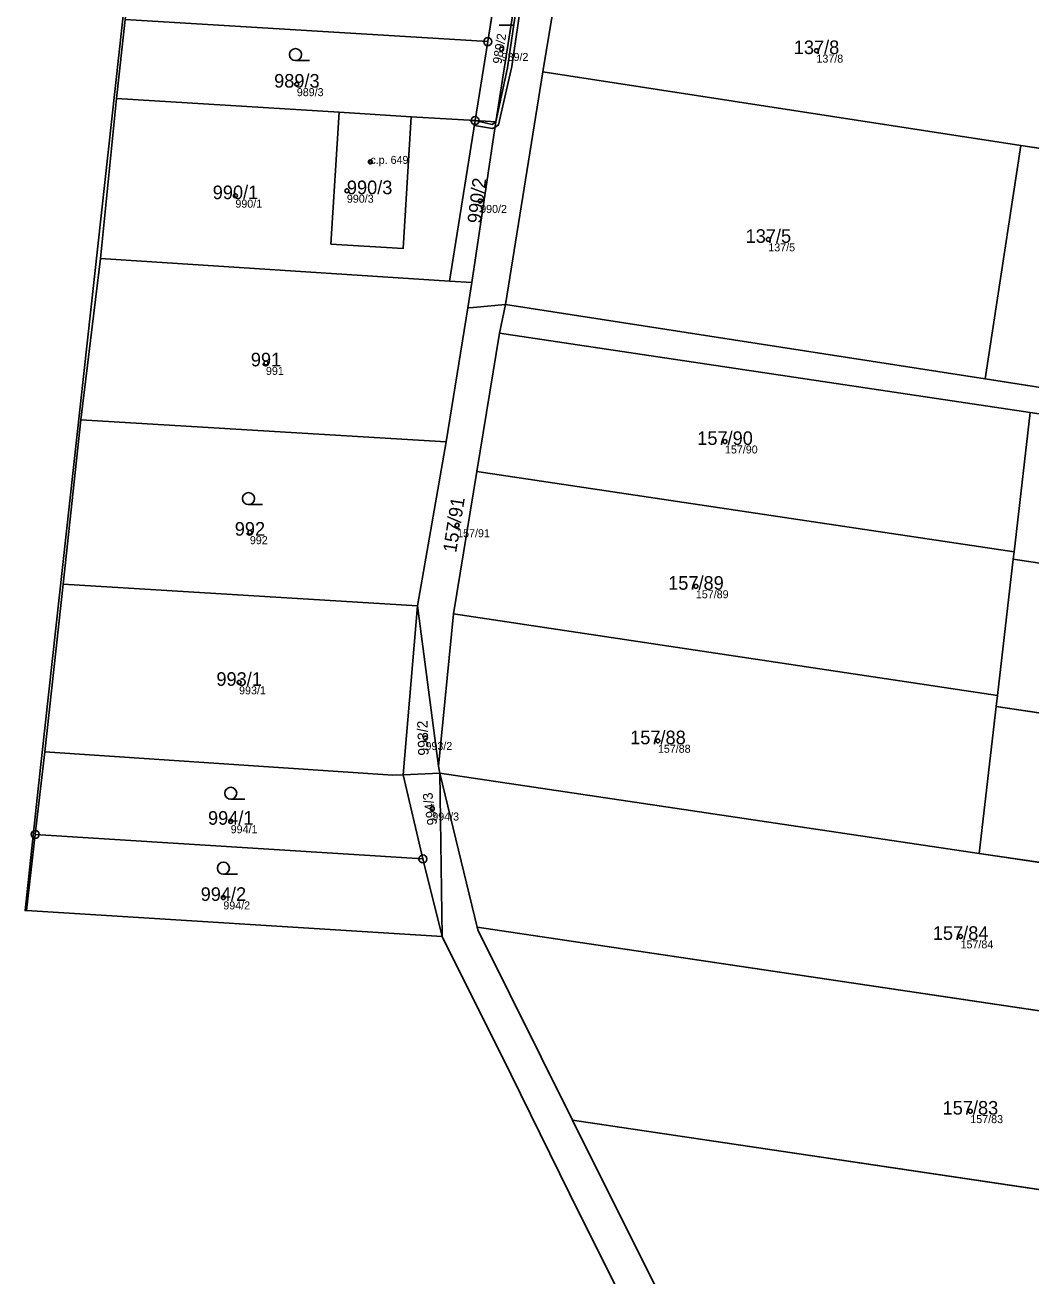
# Model space of a CAD drawing. Extents: x -603967 to -594699, y -1179315 to -1165625.
# Drawn here: x -598561.1 to -598435.3, y -1172798.3 to -1172641.9 of the extents above; entities that cross this region are included whole.
import ezdxf

# ---------------------------------------------------------------- set-up
doc = ezdxf.new("R2010")
doc.units = 0
for name, color, linetype in [('Definiční body', 7, 'Continuous'), ('Hranice parcel', 7, 'Continuous'), ('Parcelní čísla', 7, 'Continuous'), ('Polygon budovy', 7, 'Continuous'), ('Polygon ku', 7, 'Continuous'), ('Polygon parcely', 7, 'Continuous'), ('Věcná břemena k části', 7, 'Continuous'), ('Značky bodu BP', 7, 'Continuous'), ('Značky budov', 7, 'Continuous'), ('Značky kultur', 7, 'Continuous')]:
    doc.layers.add(name, color=color, linetype=linetype)

msp = doc.modelspace()

# ---------------------------------------------------------------- linework, layer by layer
at = {"layer": 'Definiční body'}
for centre in [(-598501.52, -1172644.94994), (-598462.15, -1172645.15994), (-598527.13, -1172649.34994), (-598517.93, -1172659.05994), (-598534.81, -1172663.28994), (-598520.87, -1172662.66994), (-598504.2, -1172663.94994), (-598468.17, -1172668.74994), (-598530.99, -1172684.18994), (-598473.59, -1172694.00994), (-598533, -1172705.34994), (-598507.08, -1172704.47994), (-598477.23, -1172712.10994), (-598534.35, -1172724.11994), (-598511.04, -1172731.06994), (-598481.98, -1172731.41994), (-598510.19, -1172739.88994), (-598535.4, -1172741.47994), (-598536.32, -1172750.99994), (-598444.13, -1172755.86994), (-598442.91, -1172777.70994)]:
    msp.add_circle(centre, 0.25, dxfattribs=at)
at = {"layer": 'Hranice parcel'}
for p, q in [((-598503.26, -1172644.03), (-598501.7, -1172634.28)), ((-598499.16, -1172634.43), (-598502.26, -1172654.06)), ((-598549.66, -1172651.14), (-598548.61, -1172641.24)), ((-598548.61, -1172641.24), (-598503.26, -1172644.03)), ((-598504.83, -1172653.9), (-598503.26, -1172644.03)), ((-598501.04, -1172676.88), (-598496.35, -1172647.82)), ((-598436.61, -1172656.99), (-598496.35, -1172647.82)), ((-598551.7, -1172671.13), (-598549.66, -1172651.14)), ((-598521.85, -1172652.85), (-598549.66, -1172651.14)), ((-598521.85, -1172652.85), (-598512.83, -1172653.41)), ((-598504.83, -1172653.9), (-598512.83, -1172653.41)), ((-598508.02, -1172673.95), (-598504.83, -1172653.9)), ((-598502.26, -1172654.06), (-598505.25, -1172674.13)), ((-598502.26, -1172654.06), (-598504.83, -1172653.9)), ((-598436.61, -1172656.99), (-598441.07, -1172686.19)), ((-598430.55, -1172657.92), (-598436.61, -1172656.99)), ((-598554.12, -1172691.3), (-598551.7, -1172671.13)), ((-598508.02, -1172673.95), (-598551.7, -1172671.13)), ((-598505.25, -1172674.13), (-598508.02, -1172673.95)), ((-598505.76, -1172677.31), (-598505.25, -1172674.13)), ((-598505.06, -1172677.25), (-598505.76, -1172677.31)), ((-598501.04, -1172676.88), (-598505.06, -1172677.25)), ((-598501.79, -1172680.45), (-598501.04, -1172676.88)), ((-598441.07, -1172686.19), (-598501.04, -1172676.88)), ((-598505.76, -1172677.31), (-598508.45, -1172694.04)), ((-598504.6, -1172697.74), (-598501.79, -1172680.45)), ((-598435.42, -1172690.36), (-598501.79, -1172680.45)), ((-598428.27, -1172688.16), (-598441.07, -1172686.19)), ((-598556.33, -1172711.85), (-598554.12, -1172691.3)), ((-598554.12, -1172691.3), (-598508.45, -1172694.04)), ((-598435.42, -1172690.36), (-598437.44, -1172707.81)), ((-598508.45, -1172694.04), (-598512.04, -1172714.55)), ((-598507.55, -1172715.54), (-598504.6, -1172697.74)), ((-598437.44, -1172707.81), (-598504.6, -1172697.74)), ((-598437.44, -1172707.81), (-598437.54, -1172708.73)), ((-598437.54, -1172708.73), (-598439.51, -1172725.76)), ((-598371.58, -1172718.62), (-598437.54, -1172708.73)), ((-598558.66, -1172732.78), (-598556.33, -1172711.85)), ((-598556.33, -1172711.85), (-598512.04, -1172714.55)), ((-598513.84, -1172735.65), (-598512.04, -1172714.55)), ((-598512.04, -1172714.55), (-598509.43, -1172734.59)), ((-598509.43, -1172734.59), (-598507.55, -1172715.54)), ((-598439.51, -1172725.76), (-598507.55, -1172715.54)), ((-598439.67, -1172727.11), (-598441.79, -1172745.48)), ((-598439.51, -1172725.76), (-598439.67, -1172727.11)), ((-598373.59, -1172737), (-598439.67, -1172727.11)), ((-598559.84, -1172743.11), (-598558.66, -1172732.78)), ((-598509.43, -1172734.59), (-598509.23, -1172735.44)), ((-598509.23, -1172735.44), (-598513.84, -1172735.65)), ((-598511.36, -1172746.17), (-598513.84, -1172735.65)), ((-598504.56, -1172754.7), (-598509.23, -1172735.44)), ((-598441.79, -1172745.48), (-598509.23, -1172735.44)), ((-598509.23, -1172735.44), (-598508.97, -1172755.87)), ((-598559.49, -1172737.42), (-598561.12, -1172752.63)), ((-598560.92, -1172752.64), (-598559.84, -1172743.11)), ((-598559.84, -1172743.11), (-598511.36, -1172746.17)), ((-598375.62, -1172755.34), (-598441.79, -1172745.48)), ((-598508.97, -1172755.87), (-598511.36, -1172746.17)), ((-598561.12, -1172752.63), (-598560.92, -1172752.64)), ((-598508.97, -1172755.87), (-598560.92, -1172752.64)), ((-598377.62, -1172773.59), (-598504.56, -1172754.7)), ((-598500.35, -1172773.09), (-598508.97, -1172755.87)), ((-598493.04, -1172788), (-598500.35, -1172773.09)), ((-598477.56, -1172809.04), (-598492.64, -1172778.82)), ((-598380.04, -1172795.58), (-598492.64, -1172778.82)), ((-598486.54, -1172801.03), (-598493.04, -1172788))]:
    msp.add_line(p, q, dxfattribs=at)
for points in [[(-598521.04, -1172380.63), (-598525.85, -1172423.11), (-598529.63, -1172457.18), (-598532.11, -1172480.33), (-598537.26, -1172527.7), (-598542.15, -1172578.52), (-598548.53, -1172637.72), (-598559.49, -1172737.42)], [(-598496.35, -1172647.82), (-598493.67, -1172631.41), (-598493.49, -1172630.23)], [(-598512.83, -1172653.41), (-598513.84, -1172669.89), (-598522.86, -1172669.32), (-598521.85, -1172652.85)], [(-598369.53, -1172700.04), (-598377.46, -1172699.01), (-598435.42, -1172690.36)], [(-598513.84, -1172735.65), (-598515.13, -1172735.71), (-598558.66, -1172732.78)], [(-598492.64, -1172778.82), (-598504.46, -1172755.12), (-598504.56, -1172754.7)]]:
    msp.add_lwpolyline(points, dxfattribs=at)
at = {"layer": 'Polygon budovy'}
msp.add_lwpolyline([(-598521.85, -1172652.85), (-598522.86, -1172669.32), (-598513.84, -1172669.89), (-598512.83, -1172653.41)], close=True, dxfattribs=at)
at = {"layer": 'Polygon ku'}
msp.add_lwpolyline([(-598548.53, -1172637.72), (-598559.49, -1172737.42), (-598561.12, -1172752.63), (-598560.92, -1172752.64), (-598508.97, -1172755.87), (-598500.35, -1172773.09), (-598493.04, -1172788), (-598486.54, -1172801.03)], dxfattribs=at)
at = {"layer": 'Polygon parcely'}
for points in [[(-598499.16, -1172634.43), (-598502.26, -1172654.06), (-598505.25, -1172674.13), (-598505.76, -1172677.31), (-598505.06, -1172677.25), (-598501.04, -1172676.88), (-598496.35, -1172647.82), (-598493.67, -1172631.41), (-598493.49, -1172630.23), (-598489.64, -1172606.17), (-598487.2, -1172590.96), (-598485.62, -1172580.95), (-598485.04, -1172576.87), (-598485.01, -1172576.27), (-598485.95, -1172573.88), (-598491.27, -1172568.24), (-598492.13, -1172584.66), (-598492.5, -1172585.3), (-598493.76, -1172595.8), (-598496.1, -1172615.04), (-598497.58, -1172624.39)], [(-598490.98, -1172630.62), (-598493.49, -1172630.23), (-598493.67, -1172631.41), (-598496.35, -1172647.82), (-598436.61, -1172656.99), (-598430.55, -1172657.92), (-598428.69, -1172645.28), (-598428.58, -1172644.33), (-598428.16, -1172641.47), (-598427.99, -1172640.29)], [(-598517.52, -1172633.31), (-598528.55, -1172632.64), (-598547.57, -1172631.48), (-598548.61, -1172641.24), (-598503.26, -1172644.03), (-598501.7, -1172634.28), (-598507.66, -1172633.92)], [(-598499.16, -1172634.43), (-598501.7, -1172634.28), (-598503.26, -1172644.03), (-598504.83, -1172653.9), (-598502.26, -1172654.06)], [(-598521.85, -1172652.85), (-598512.83, -1172653.41), (-598504.83, -1172653.9), (-598503.26, -1172644.03), (-598548.61, -1172641.24), (-598549.66, -1172651.14)], [(-598501.04, -1172676.88), (-598441.07, -1172686.19), (-598436.61, -1172656.99), (-598496.35, -1172647.82)], [(-598513.84, -1172669.89), (-598522.86, -1172669.32), (-598521.85, -1172652.85), (-598549.66, -1172651.14), (-598551.7, -1172671.13), (-598508.02, -1172673.95), (-598504.83, -1172653.9), (-598512.83, -1172653.41)], [(-598521.85, -1172652.85), (-598522.86, -1172669.32), (-598513.84, -1172669.89), (-598512.83, -1172653.41)], [(-598502.26, -1172654.06), (-598504.83, -1172653.9), (-598508.02, -1172673.95), (-598505.25, -1172674.13)], [(-598428.27, -1172688.16), (-598427.47, -1172682.92), (-598423.94, -1172659.69), (-598430.66, -1172658.65), (-598430.55, -1172657.92), (-598436.61, -1172656.99), (-598441.07, -1172686.19)], [(-598508.02, -1172673.95), (-598551.7, -1172671.13), (-598554.12, -1172691.3), (-598508.45, -1172694.04), (-598505.76, -1172677.31), (-598505.25, -1172674.13)], [(-598512.04, -1172714.55), (-598509.43, -1172734.59), (-598507.55, -1172715.54), (-598504.6, -1172697.74), (-598501.79, -1172680.45), (-598501.04, -1172676.88), (-598505.06, -1172677.25), (-598505.76, -1172677.31), (-598508.45, -1172694.04)], [(-598501.79, -1172680.45), (-598435.42, -1172690.36), (-598377.46, -1172699.01), (-598369.53, -1172700.04), (-598366.56, -1172700.44), (-598273.19, -1172712.63), (-598267.08, -1172713.02), (-598266.58, -1172710.18), (-598269.53, -1172709.44), (-598281.7, -1172707.81), (-598356.5, -1172697.77), (-598365.33, -1172696.58), (-598368.26, -1172696.54), (-598370.77, -1172696.19), (-598424.88, -1172688.67), (-598428.27, -1172688.16), (-598441.07, -1172686.19), (-598501.04, -1172676.88)], [(-598435.42, -1172690.36), (-598501.79, -1172680.45), (-598504.6, -1172697.74), (-598437.44, -1172707.81)], [(-598512.04, -1172714.55), (-598508.45, -1172694.04), (-598554.12, -1172691.3), (-598556.33, -1172711.85)], [(-598437.54, -1172708.73), (-598371.58, -1172718.62), (-598369.53, -1172700.04), (-598377.46, -1172699.01), (-598435.42, -1172690.36), (-598437.44, -1172707.81)], [(-598504.6, -1172697.74), (-598507.55, -1172715.54), (-598439.51, -1172725.76), (-598437.54, -1172708.73), (-598437.44, -1172707.81)], [(-598439.51, -1172725.76), (-598439.67, -1172727.11), (-598373.59, -1172737), (-598371.58, -1172718.62), (-598437.54, -1172708.73)], [(-598513.84, -1172735.65), (-598512.04, -1172714.55), (-598556.33, -1172711.85), (-598558.66, -1172732.78), (-598515.13, -1172735.71)], [(-598509.43, -1172734.59), (-598512.04, -1172714.55), (-598513.84, -1172735.65), (-598509.23, -1172735.44)], [(-598509.43, -1172734.59), (-598509.23, -1172735.44), (-598441.79, -1172745.48), (-598439.67, -1172727.11), (-598439.51, -1172725.76), (-598507.55, -1172715.54)], [(-598373.59, -1172737), (-598439.67, -1172727.11), (-598441.79, -1172745.48), (-598375.62, -1172755.34)], [(-598513.84, -1172735.65), (-598515.13, -1172735.71), (-598558.66, -1172732.78), (-598559.84, -1172743.11), (-598511.36, -1172746.17)], [(-598509.23, -1172735.44), (-598513.84, -1172735.65), (-598511.36, -1172746.17), (-598508.97, -1172755.87)], [(-598509.23, -1172735.44), (-598504.56, -1172754.7), (-598377.62, -1172773.59), (-598375.62, -1172755.34), (-598441.79, -1172745.48)], [(-598508.97, -1172755.87), (-598511.36, -1172746.17), (-598559.84, -1172743.11), (-598560.92, -1172752.64)], [(-598380.04, -1172795.58), (-598377.62, -1172773.59), (-598504.56, -1172754.7), (-598504.46, -1172755.12), (-598492.64, -1172778.82)], [(-598380.04, -1172795.58), (-598492.64, -1172778.82), (-598477.56, -1172809.04), (-598383.06, -1172823.11)]]:
    msp.add_lwpolyline(points, close=True, dxfattribs=at)
for points in [[(-598548.53, -1172637.72), (-598559.49, -1172737.42), (-598561.12, -1172752.63), (-598560.92, -1172752.64), (-598559.84, -1172743.11), (-598558.66, -1172732.78), (-598556.33, -1172711.85), (-598554.12, -1172691.3), (-598551.7, -1172671.13), (-598549.66, -1172651.14), (-598548.61, -1172641.24)], [(-598477.56, -1172809.04), (-598492.64, -1172778.82), (-598504.46, -1172755.12), (-598504.56, -1172754.7), (-598509.23, -1172735.44), (-598508.97, -1172755.87), (-598500.35, -1172773.09), (-598493.04, -1172788), (-598486.54, -1172801.03)]]:
    msp.add_lwpolyline(points, dxfattribs=at)
at = {"layer": 'Věcná břemena k části'}
for points in [[(-598491.34, -1172619.88), (-598491.2, -1172619.4), (-598491.73, -1172619.24), (-598492.49, -1172619.01), (-598495.98, -1172618.64), (-598496.25, -1172619.13), (-598498.15, -1172629.35), (-598500.8, -1172647.32), (-598502.26, -1172654.06), (-598502.69, -1172654.38), (-598504.83, -1172653.9), (-598504.93, -1172654.5), (-598502.65, -1172654.9), (-598502.36, -1172654.74), (-598501.9, -1172654.44), (-598500.26, -1172647.12), (-598497.65, -1172629.43), (-598495.72, -1172619.2), (-598492.57, -1172619.51), (-598491.81, -1172619.74)], [(-598504.93, -1172654.5), (-598504.83, -1172653.9), (-598505.29, -1172653.87), (-598505.31, -1172654.11)]]:
    msp.add_lwpolyline(points, close=True, dxfattribs=at)
at = {"layer": 'Značky bodu BP'}
for centre, radius in [((-598503.26, -1172644.02988), 0.5), ((-598503.26, -1172644.02988), 0.0303), ((-598504.83, -1172653.89988), 0.5), ((-598504.83, -1172653.89988), 0.0303), ((-598559.84, -1172743.10988), 0.5), ((-598559.84, -1172743.10988), 0.0303), ((-598511.36, -1172746.16988), 0.5), ((-598511.36, -1172746.16988), 0.0303)]:
    msp.add_circle(centre, radius, dxfattribs=at)
at = {"layer": 'Značky budov'}
msp.add_circle((-598517.9368, -1172659.05916), 0.175, dxfattribs=at)
at = {"layer": 'Značky kultur'}
for p, q in [((-598501.843, -1172641.95), (-598500.093, -1172641.95)), ((-598527.293, -1172646.4), (-598525.543, -1172646.4)), ((-598533.173, -1172701.9), (-598531.423, -1172701.9)), ((-598535.393, -1172738.72), (-598533.643, -1172738.72)), ((-598536.313, -1172748.08), (-598534.563, -1172748.08))]:
    msp.add_line(p, q, dxfattribs=at)
for centre in [(-598527.29286, -1172645.64981), (-598533.17286, -1172701.14981), (-598535.39286, -1172737.96981), (-598536.31286, -1172747.32981)]:
    msp.add_circle(centre, 0.75, dxfattribs=at)

# ---------------------------------------------------------------- texts
at = {"layer": 'Definiční body'}
for s, p in [('989/2', (-598501.52, -1172646.439)), ('137/8', (-598462.15, -1172646.649)), ('989/3', (-598527.13, -1172650.839)), ('c.p. 649', (-598517.93, -1172659.31)), ('990/3', (-598520.87, -1172664.159)), ('990/1', (-598534.81, -1172664.779)), ('990/2', (-598504.2, -1172665.439)), ('137/5', (-598468.17, -1172670.239)), ('991', (-598530.99, -1172685.679)), ('157/90', (-598473.59, -1172695.499)), ('157/91', (-598507.08, -1172705.969)), ('992', (-598533, -1172706.839)), ('157/89', (-598477.23, -1172713.599)), ('993/1', (-598534.35, -1172725.609)), ('993/2', (-598511.04, -1172732.559)), ('157/88', (-598481.98, -1172732.909)), ('994/3', (-598510.19, -1172741.379)), ('994/1', (-598535.4, -1172742.969)), ('994/2', (-598536.32, -1172752.489)), ('157/84', (-598444.13, -1172757.359)), ('157/83', (-598442.91, -1172779.199))]:
    msp.add_text(s, height=0.999996, dxfattribs=at).set_placement(p)
at = {"layer": 'Parcelní čísla'}
for s, height, rotation, p in [('989/2', 1.138998, 81, (-598501.536, -1172646.871)), ('990/2', 1.699998, 83, (-598504.123, -1172666.816)), ('157/91', 1.699998, 81, (-598507.202, -1172707.97)), ('993/2', 1.308996, 92, (-598510.636, -1172733.241)), ('994/3', 1.224, 99, (-598509.568, -1172741.858))]:
    msp.add_text(s, height=height, rotation=rotation, dxfattribs=at).set_placement(p)
for s, p in [('137/8', (-598464.986, -1172645.585)), ('989/3', (-598529.966, -1172649.775)), ('990/3', (-598520.87, -1172663.095)), ('990/1', (-598537.646, -1172663.715)), ('137/5', (-598471.006, -1172669.175)), ('991', (-598532.88, -1172684.615)), ('157/90', (-598477.056, -1172694.435)), ('992', (-598534.89, -1172705.775)), ('157/89', (-598480.696, -1172712.535)), ('993/1', (-598537.186, -1172724.545)), ('157/88', (-598485.446, -1172731.845)), ('994/1', (-598538.236, -1172741.905)), ('994/2', (-598539.156, -1172751.425)), ('157/84', (-598447.596, -1172756.295)), ('157/83', (-598446.376, -1172778.135))]:
    msp.add_text(s, height=1.699998, dxfattribs=at).set_placement(p)

doc.saveas('drawing.dxf')
